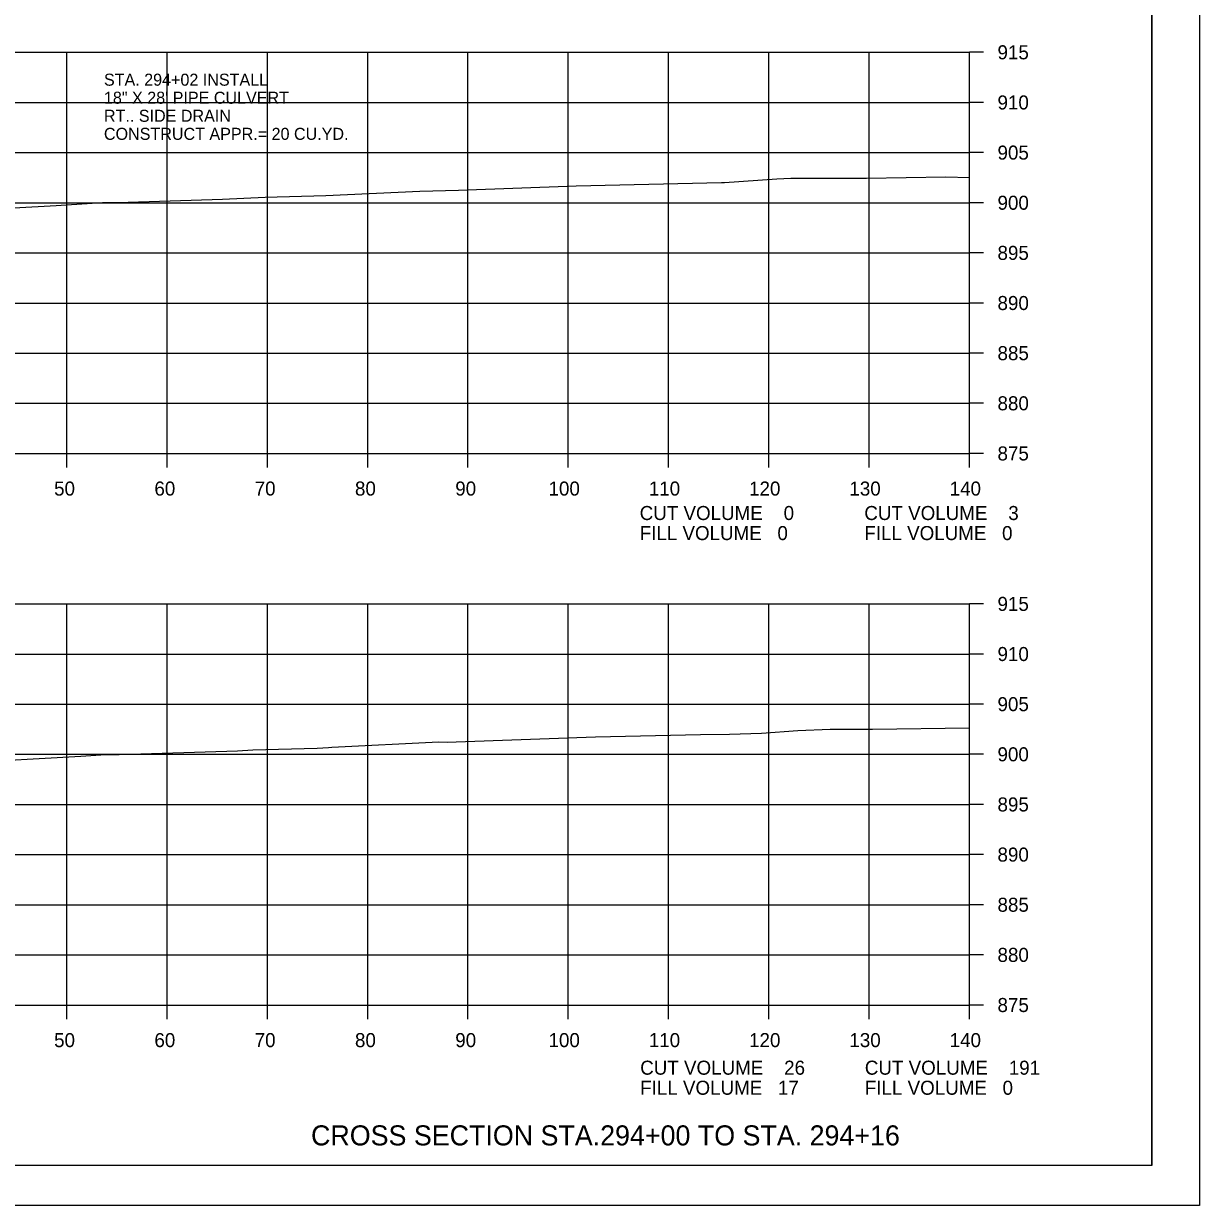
# Model space of a CAD drawing. Extents: x 1486524 to 1499135, y 326561 to 337924.
# Drawn here: x 1489028.6 to 1489145.8, y 333206 to 333323.8 of the extents above; entities that cross this region are included whole.
import ezdxf

# ---------------------------------------------------------------- set-up
doc = ezdxf.new("R2010")
doc.units = 0
for name, color, linetype in [('Default', 7, 'Continuous'), ('E_Const Align', 7, 'Continuous'), ('E_Const Align Station', 7, 'Continuous'), ('E_Ownership Information', 7, 'Continuous'), ('E_Property Line', 7, 'Continuous'), ('E_Proposed ROW Fig Annot', 7, 'Continuous'), ('E_Quarter Calls', 7, 'Continuous'), ('E_Tract Number', 7, 'Continuous')]:
    doc.layers.add(name, color=color, linetype=linetype)

msp = doc.modelspace()

# ---------------------------------------------------------------- linework, layer by layer
at = {"layer": 'E_Const Align'}
for p, q in [((1489122.89, 333280.96), (1489122.89, 333320.96)), ((1489124.29, 333320.96), (1489122.89, 333320.96)), ((1489124.29, 333315.96), (1489122.89, 333315.96)), ((1489124.29, 333310.96), (1489122.89, 333310.96)), ((1489124.29, 333305.96), (1489122.89, 333305.96)), ((1489124.29, 333300.96), (1489122.89, 333300.96)), ((1489124.29, 333295.96), (1489122.89, 333295.96)), ((1489124.29, 333290.96), (1489122.89, 333290.96)), ((1489124.29, 333285.96), (1489122.89, 333285.96)), ((1488842.89, 333280.96), (1489122.89, 333280.96)), ((1489032.89, 333279.56), (1489032.89, 333280.96)), ((1489042.89, 333279.56), (1489042.89, 333280.96)), ((1489052.89, 333279.56), (1489052.89, 333280.96)), ((1489062.89, 333279.56), (1489062.89, 333280.96)), ((1489072.89, 333279.56), (1489072.89, 333280.96)), ((1489082.89, 333279.56), (1489082.89, 333280.96)), ((1489092.89, 333279.56), (1489092.89, 333280.96)), ((1489102.89, 333279.56), (1489102.89, 333280.96)), ((1489112.89, 333279.56), (1489112.89, 333280.96)), ((1489122.89, 333279.56), (1489122.89, 333280.96)), ((1489124.29, 333280.96), (1489122.89, 333280.96)), ((1489122.89, 333225.96), (1489122.89, 333265.96)), ((1489124.29, 333265.96), (1489122.89, 333265.96)), ((1489124.29, 333260.96), (1489122.89, 333260.96)), ((1489124.29, 333255.96), (1489122.89, 333255.96)), ((1489124.29, 333250.96), (1489122.89, 333250.96)), ((1489124.29, 333245.96), (1489122.89, 333245.96)), ((1489124.29, 333240.96), (1489122.89, 333240.96)), ((1489124.29, 333235.96), (1489122.89, 333235.96)), ((1489124.29, 333230.96), (1489122.89, 333230.96)), ((1488842.89, 333225.96), (1489122.89, 333225.96)), ((1489032.89, 333224.56), (1489032.89, 333225.96)), ((1489042.89, 333224.56), (1489042.89, 333225.96)), ((1489052.89, 333224.56), (1489052.89, 333225.96)), ((1489062.89, 333224.56), (1489062.89, 333225.96)), ((1489072.89, 333224.56), (1489072.89, 333225.96)), ((1489082.89, 333224.56), (1489082.89, 333225.96)), ((1489092.89, 333224.56), (1489092.89, 333225.96)), ((1489102.89, 333224.56), (1489102.89, 333225.96)), ((1489112.89, 333224.56), (1489112.89, 333225.96)), ((1489122.89, 333224.56), (1489122.89, 333225.96)), ((1489124.29, 333225.96), (1489122.89, 333225.96))]:
    msp.add_line(p, q, dxfattribs=at)
at = {"layer": 'E_Ownership Information'}
for p, q in [((1488842.89, 333320.96), (1489122.89, 333320.96)), ((1489032.89, 333280.96), (1489032.89, 333320.96)), ((1489042.89, 333280.96), (1489042.89, 333320.96)), ((1489052.89, 333280.96), (1489052.89, 333320.96)), ((1489062.89, 333280.96), (1489062.89, 333320.96)), ((1489072.89, 333280.96), (1489072.89, 333320.96)), ((1489082.89, 333280.96), (1489082.89, 333320.96)), ((1489092.89, 333280.96), (1489092.89, 333320.96)), ((1489102.89, 333280.96), (1489102.89, 333320.96)), ((1489112.89, 333280.96), (1489112.89, 333320.96)), ((1489122.89, 333280.96), (1489122.89, 333320.96)), ((1488842.89, 333315.96), (1489122.89, 333315.96)), ((1488842.89, 333310.96), (1489122.89, 333310.96)), ((1488842.89, 333305.96), (1489122.89, 333305.96)), ((1488842.89, 333300.96), (1489122.89, 333300.96)), ((1488842.89, 333295.96), (1489122.89, 333295.96)), ((1488842.89, 333290.96), (1489122.89, 333290.96)), ((1488842.89, 333285.96), (1489122.89, 333285.96)), ((1488842.89, 333280.96), (1489122.89, 333280.96)), ((1488842.89, 333265.96), (1489122.89, 333265.96)), ((1489032.89, 333225.96), (1489032.89, 333265.96)), ((1489042.89, 333225.96), (1489042.89, 333265.96)), ((1489052.89, 333225.96), (1489052.89, 333265.96)), ((1489062.89, 333225.96), (1489062.89, 333265.96)), ((1489072.89, 333225.96), (1489072.89, 333265.96)), ((1489082.89, 333225.96), (1489082.89, 333265.96)), ((1489092.89, 333225.96), (1489092.89, 333265.96)), ((1489102.89, 333225.96), (1489102.89, 333265.96)), ((1489112.89, 333225.96), (1489112.89, 333265.96)), ((1489122.89, 333225.96), (1489122.89, 333265.96)), ((1488842.89, 333260.96), (1489122.89, 333260.96)), ((1488842.89, 333255.96), (1489122.89, 333255.96)), ((1488842.89, 333250.96), (1489122.89, 333250.96)), ((1488842.89, 333245.96), (1489122.89, 333245.96)), ((1488842.89, 333240.96), (1489122.89, 333240.96)), ((1488842.89, 333235.96), (1489122.89, 333235.96)), ((1488842.89, 333230.96), (1489122.89, 333230.96)), ((1488842.89, 333225.96), (1489122.89, 333225.96))]:
    msp.add_line(p, q, dxfattribs=at)
at = {"layer": 'E_Property Line'}
for q in [(1489141.07, 333415.42), (1488824.89, 333209.96)]:
    msp.add_line((1489141.07, 333209.96), q, dxfattribs=at)
at = {"layer": 'E_Quarter Calls'}
msp.add_line((1488812.48, 333205.99), (1489145.82, 333205.99), dxfattribs=at)
for points in [[(1488812.48, 333419.32), (1489145.82, 333419.32), (1489145.82, 333205.98), (1488812.48, 333205.98)], [(1489058.81, 333415.42), (1489058.81, 333405.54), (1489094.54, 333405.54), (1489094.54, 333402.62), (1489117.74, 333402.62), (1489117.74, 333378.29), (1489141.07, 333378.29), (1489141.07, 333209.96), (1488824.89, 333209.96), (1488824.89, 333415.42)]]:
    msp.add_lwpolyline(points, close=True, dxfattribs=at)
at = {"layer": 'E_Tract Number'}
for points in [[(1489022.76, 333305.17), (1489031.82, 333305.67), (1489036.45, 333305.97), (1489039, 333306.01), (1489048.42, 333306.3), (1489052.67, 333306.51), (1489058.7, 333306.69), (1489068.09, 333307.11), (1489071.94, 333307.22), (1489083.69, 333307.65), (1489098.18, 333307.97), (1489098.32, 333307.97), (1489098.48, 333307.98), (1489103.7, 333308.34), (1489105.09, 333308.4), (1489112.63, 333308.42), (1489120.54, 333308.54), (1489122.89, 333308.49)], [(1489022.37, 333250.11), (1489034.3, 333250.77), (1489036.77, 333250.93), (1489038.12, 333250.95), (1489049.91, 333251.32), (1489051.44, 333251.4), (1489057.86, 333251.58), (1489058.98, 333251.65), (1489059.3, 333251.67), (1489069.97, 333252.19), (1489070.88, 333252.18), (1489071.72, 333252.19), (1489085.62, 333252.7), (1489096.09, 333252.93), (1489098.95, 333252.98), (1489102.15, 333253.07), (1489105.78, 333253.32), (1489109.01, 333253.46), (1489113.23, 333253.47), (1489122.89, 333253.61)]]:
    msp.add_lwpolyline(points, dxfattribs=at)

# ---------------------------------------------------------------- texts
at = {"layer": 'Default'}
for s, p in [('STA. 294+02 INSTALL', (1489036.59, 333317.63)), ('18" X 28\' PIPE CULVERT', (1489036.59, 333315.83)), ('RT.. SIDE DRAIN', (1489036.59, 333314.03)), ('CONSTRUCT APPR.= 20 CU.YD.', (1489036.59, 333312.23))]:
    msp.add_text(s, height=1.2, dxfattribs=at).set_placement(p)
at = {"layer": 'E_Const Align Station'}
for s, p in [('915', (1489125.69, 333320.26)), ('910', (1489125.69, 333315.26)), ('905', (1489125.69, 333310.26)), ('900', (1489125.69, 333305.26)), ('895', (1489125.69, 333300.26)), ('890', (1489125.69, 333295.26)), ('885', (1489125.69, 333290.26)), ('880', (1489125.69, 333285.26)), ('875', (1489125.69, 333280.26)), ('50', (1489031.62, 333276.76)), ('60', (1489041.62, 333276.76)), ('70', (1489051.62, 333276.76)), ('80', (1489061.62, 333276.76)), ('90', (1489071.62, 333276.76)), ('100', (1489080.92, 333276.76)), ('110', (1489090.92, 333276.76)), ('120', (1489100.92, 333276.76)), ('130', (1489110.92, 333276.76)), ('140', (1489120.92, 333276.76)), ('CUT VOLUME    0', (1489090.01, 333274.32)), ('CUT VOLUME    3', (1489112.41, 333274.32)), ('FILL VOLUME   0', (1489090.01, 333272.32)), ('FILL VOLUME   0', (1489112.41, 333272.32)), ('915', (1489125.69, 333265.26)), ('910', (1489125.69, 333260.26)), ('905', (1489125.69, 333255.26)), ('900', (1489125.69, 333250.26)), ('895', (1489125.69, 333245.26)), ('890', (1489125.69, 333240.26)), ('885', (1489125.69, 333235.26)), ('880', (1489125.69, 333230.26)), ('875', (1489125.69, 333225.26)), ('50', (1489031.62, 333221.76)), ('60', (1489041.62, 333221.76)), ('70', (1489051.62, 333221.76)), ('80', (1489061.62, 333221.76)), ('90', (1489071.62, 333221.76)), ('100', (1489080.92, 333221.76)), ('110', (1489090.92, 333221.76)), ('120', (1489100.92, 333221.76)), ('130', (1489110.92, 333221.76)), ('140', (1489120.92, 333221.76)), ('CUT VOLUME    26', (1489090.06, 333219.01)), ('CUT VOLUME    191', (1489112.46, 333219.01)), ('FILL VOLUME   17', (1489090.06, 333217.01)), ('FILL VOLUME   0', (1489112.46, 333217.01))]:
    msp.add_text(s, height=1.4, dxfattribs=at).set_placement(p)
at = {"layer": 'E_Proposed ROW Fig Annot'}
msp.add_text('CROSS SECTION STA.294+00 TO STA. 294+16', height=2, dxfattribs=at).set_placement((1489057.24, 333211.96))

doc.saveas('drawing.dxf')
